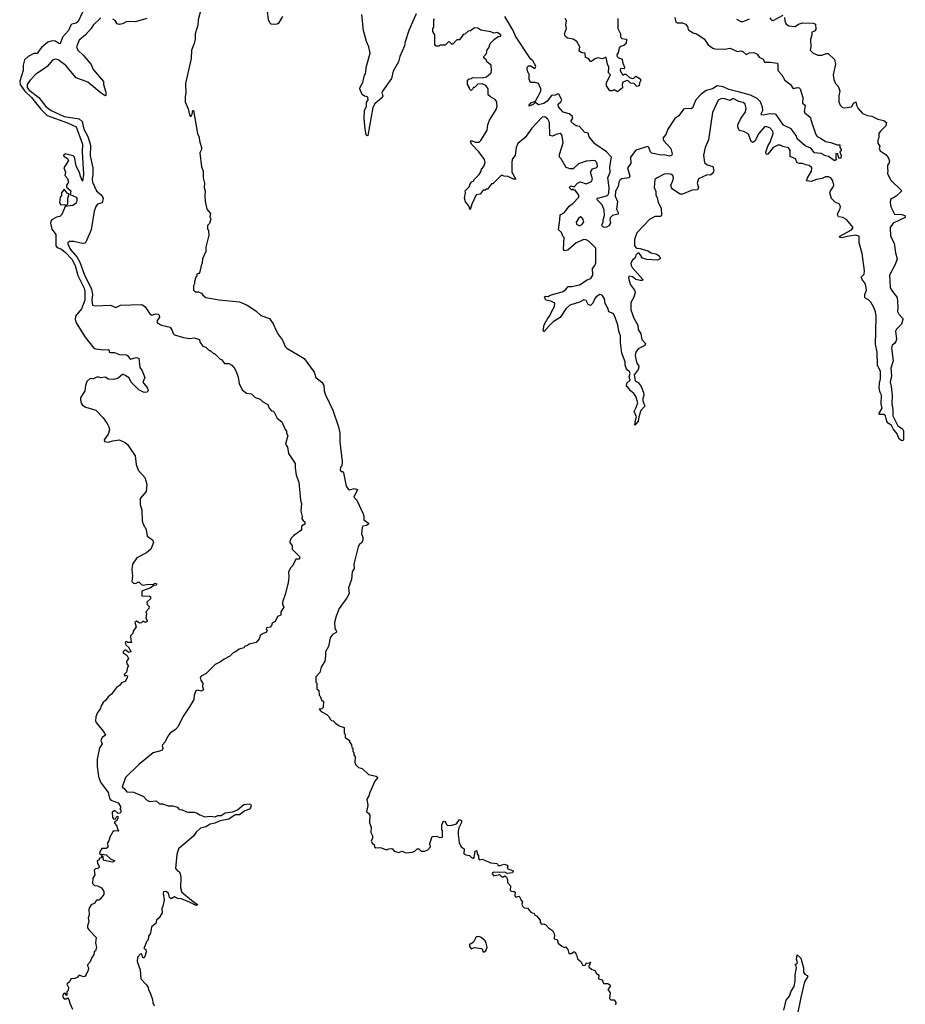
# Model space of a CAD drawing. Extents: x 2494106 to 2685573, y 758056 to 915185.
# Tile 336 of 507: x 2593325 to 2601503, y 889129 to 898225. Entities that reach past the tile are written whole.
import ezdxf

# ---------------------------------------------------------------- set-up
doc = ezdxf.new("R2010")
doc.units = 0

msp = doc.modelspace()

# ---------------------------------------------------------------- linework, layer by layer
at = {"layer": '0CON05XD'}
for points in [[(2595005, 898340), (2594973.8, 898225), (2594968.8, 898175), (2594946.2, 898095), (2594946.7, 898045), (2594936.4, 898003.6), (2594911.2, 897945), (2594908.8, 897865), (2594857.5, 897635), (2594860, 897545), (2594852.5, 897515), (2594852.5, 897465), (2594881.7, 897401.7), (2594892.5, 897345), (2594901.7, 897331.7), (2594910, 897335), (2594917, 897353), (2594923, 897387), (2594930, 897385), (2594967.5, 897175), (2594980, 897145), (2594987.5, 897095), (2595003.3, 897045), (2595002.5, 897025), (2594990, 896995), (2595002.5, 896865), (2595020, 896825), (2595020, 896765), (2595032.5, 896715), (2595027.5, 896675), (2595037.5, 896645), (2595033.3, 896595), (2595038.3, 896548.3), (2595052.5, 896475), (2595087.5, 896435), (2595080, 896405), (2595090, 896385), (2595077, 896343), (2595060, 896325), (2595060, 896295), (2595070, 896275), (2595072.5, 896235), (2595042.5, 896125), (2595042.5, 896085), (2595013, 896017), (2595010, 895975), (2595000, 895955), (2594990, 895895), (2594978.3, 895881.7), (2594960, 895875), (2594960, 895855), (2594953, 895847), (2594940, 895805), (2594940, 895785), (2594930, 895765), (2594930, 895725), (2594945, 895710), (2594975, 895710), (2595005, 895697.5), (2595015, 895680), (2595045, 895657.5), (2595166.1, 895636.1), (2595355, 895620), (2595425, 895588.6), (2595506.4, 895536.4), (2595551.3, 895491.3), (2595633.3, 895465), (2595665, 895416.7), (2595694.2, 895355), (2595715, 895312.5), (2595753.3, 895265), (2595777.5, 895205), (2595791.2, 895191.2), (2595952.5, 895095), (2596045, 894967.5), (2596061.1, 894921.1), (2596115, 894876.7), (2596133.3, 894845), (2596137, 894797), (2596148.3, 894758.3), (2596217.7, 894617.7), (2596270, 894465), (2596282, 894405), (2596280, 894325), (2596302.5, 894145), (2596300, 894105), (2596288.3, 894091.7), (2596283.3, 894065), (2596295, 894050), (2596305, 894050), (2596315, 894040), (2596341.2, 893915), (2596360, 893885), (2596375, 893882), (2596415, 893894.4), (2596445.9, 893885.9), (2596411.2, 893815), (2596437.5, 893785), (2596493.3, 893665), (2596501.7, 893641.7), (2596503.3, 893605), (2596546.7, 893575), (2596547.5, 893565), (2596527.1, 893552.9), (2596492.5, 893545), (2596486.7, 893535), (2596482.5, 893475), (2596495, 893440), (2596495, 893420), (2596485, 893396.2), (2596463.1, 893376.9), (2596450, 893355), (2596411.2, 893195), (2596413.3, 893155), (2596393.8, 893125), (2596390, 893055), (2596360, 892975), (2596367.5, 892925), (2596347.5, 892885), (2596276.7, 892785), (2596246.7, 892715), (2596232.5, 892655), (2596236.7, 892605), (2596250, 892575), (2596247.5, 892565), (2596214, 892546), (2596193.3, 892515), (2596177.5, 892435), (2596147.5, 892385), (2596150, 892345), (2596141.7, 892298.3), (2596110, 892245), (2596097, 892193), (2596060, 892155), (2596060, 892105), (2596070, 892095), (2596070, 892045), (2596087, 892027), (2596090, 891985), (2596100, 891975), (2596111.7, 891941.7), (2596130, 891925), (2596128.3, 891871.7), (2596115, 891860), (2596090, 891855), (2596110, 891835), (2596160, 891805), (2596190, 891775), (2596190, 891765), (2596205, 891750), (2596218.3, 891748.3), (2596240, 891725), (2596275, 891702.5), (2596320, 891685), (2596320, 891635), (2596330, 891625), (2596330, 891595), (2596370, 891565), (2596370, 891555), (2596390, 891525), (2596393, 891503), (2596400, 891495), (2596400, 891465), (2596410, 891455), (2596410, 891435), (2596422.5, 891415), (2596420, 891365), (2596427.5, 891345), (2596455, 891317.5), (2596486.4, 891306.4), (2596545, 891253.3), (2596617.3, 891237.3), (2596632.5, 891225), (2596605, 891190), (2596557.5, 891085), (2596550, 891055), (2596530, 891025), (2596540, 890965), (2596528.3, 890908.3), (2596546.4, 890896.4), (2596557.5, 890875), (2596556.7, 890805), (2596570, 890765), (2596567.5, 890715), (2596583.8, 890685), (2596583.3, 890665), (2596571.2, 890635), (2596583.3, 890613.3), (2596597.5, 890605), (2596602.5, 890585), (2596612.5, 890575), (2596655, 890577.5), (2596715, 890557.5), (2596735, 890566.7), (2596758.3, 890568.3), (2596766.4, 890566.4), (2596784.1, 890544.1), (2596825, 890532.5), (2596855, 890543.3), (2596895, 890528.8), (2596950, 890535), (2596972.5, 890545), (2596995, 890566.7), (2597010, 890565), (2597033, 890543), (2597067, 890543), (2597095, 890557.5), (2597117.5, 890585), (2597112.5, 890615), (2597135, 890680), (2597175, 890682.5), (2597205, 890670), (2597228.3, 890671.7), (2597230, 890735), (2597222.5, 890745), (2597223.3, 890785), (2597235, 890817.5), (2597245, 890822.5), (2597255, 890817.5), (2597265, 890790), (2597273.3, 890783.3), (2597305, 890782.5), (2597360, 890795), (2597385, 890837.5), (2597405, 890827.5)], [(2595751.4, 898255), (2595715, 898194.2), (2595702.5, 898185), (2595675, 898181.4), (2595647.5, 898185), (2595634.2, 898195), (2595623.8, 898223.8), (2595613.8, 898305)], [(2593904.1, 898295.9), (2593865, 898208.8), (2593845, 898194.2), (2593807.5, 898185), (2593796.4, 898173.6), (2593775.6, 898124.4), (2593720, 898065), (2593698.8, 898001.2), (2593685, 898004), (2593655, 898028), (2593625, 898028.6), (2593585, 898018.6), (2593525, 897969.2), (2593505, 897940), (2593485, 897913.8), (2593455, 897911.2), (2593402.5, 897885), (2593370.8, 897855), (2593356, 897805), (2593356.1, 897756.1), (2593325, 897657.5), (2593328.9, 897625), (2593368.3, 897568.3), (2593435.2, 897505.2), (2593519.3, 897399.3), (2593580, 897340), (2593765, 897271.8), (2593845, 897234), (2593906.3, 897075), (2593900.5, 897005), (2593915.5, 896795), (2593905, 896732.5), (2593885.7, 896775), (2593879.5, 896805), (2593847.5, 896875), (2593832.5, 896955), (2593818, 896968), (2593755, 896982.9), (2593745, 896984), (2593730, 896975), (2593733.3, 896965), (2593765, 896941.4), (2593775.6, 896925), (2593733.3, 896855), (2593746.7, 896815), (2593742.5, 896785), (2593767.7, 896757.7), (2593776.7, 896725), (2593757.5, 896695), (2593758.3, 896678.3), (2593798, 896645), (2593790, 896610), (2593845, 896586.5), (2593852.3, 896575), (2593853.2, 896555), (2593845, 896531.4), (2593815, 896508.6), (2593745, 896500), (2593714, 896425), (2593695, 896408), (2593665, 896400), (2593622.5, 896375), (2593612.5, 896365), (2593608.8, 896345), (2593620.5, 896290.5), (2593659.2, 896239.2), (2593657.8, 896135), (2593671.2, 896121.2), (2593709.6, 896105), (2593749.2, 896075), (2593805, 896012.5), (2593838.4, 895955), (2593862.5, 895862.5), (2593920, 895745), (2593926.4, 895715), (2593926.8, 895635), (2593894.5, 895555), (2593841.6, 895485), (2593836.5, 895455), (2593845, 895425.7), (2593930.8, 895290.8), (2594009.8, 895189.8), (2594027, 895183), (2594096.1, 895176.1), (2594145, 895177.5), (2594151.7, 895171.7), (2594152.5, 895155), (2594165, 895150), (2594200.7, 895150.7), (2594246.7, 895133.3), (2594309.3, 895129.3), (2594321.7, 895121.7), (2594345, 895087.5), (2594405, 895103.3), (2594425, 895097.5), (2594433, 895013), (2594455, 894980), (2594479.3, 894919.3), (2594463.3, 894875), (2594505, 894822.5), (2594512.5, 894795), (2594500, 894785), (2594475, 894782), (2594425, 894806.2), (2594355.8, 894875), (2594336.7, 894916.7), (2594305, 894936.2)], [(2594075, 898241.9), (2594004.6, 898175.4), (2593985.5, 898144.5), (2593932, 898085), (2593875.4, 898034.6), (2593849.1, 897975), (2593862.2, 897942.2), (2593914.6, 897894.6), (2593985, 897810), (2594003.8, 897765), (2594098, 897655), (2594100, 897625), (2594120, 897555), (2594120, 897525), (2594115, 897522.5), (2594077.5, 897545), (2593955, 897647.5), (2593845, 897689.2), (2593752.1, 897802.1), (2593678.8, 897855), (2593655, 897860.5), (2593629.1, 897850.9), (2593577.8, 897792.2), (2593535, 897763.1), (2593475, 897721.9), (2593421.8, 897665), (2593393.2, 897626.8), (2593395, 897598.1), (2593413.6, 897575), (2593502.3, 897505), (2593565, 897422.3), (2593615, 897385.3), (2593735, 897331.9), (2593875, 897308.2), (2593900.5, 897285), (2593916.8, 897215), (2593955.3, 897145.3), (2593979.6, 897065), (2593976.2, 896966.2), (2593999.6, 896855), (2594000, 896795), (2593992.7, 896755), (2593996.2, 896725), (2594033.2, 896643.2), (2594078, 896608), (2594097.1, 896575), (2594085.6, 896534.4), (2594045, 896521.4), (2594029.5, 896499.5), (2594013.5, 896456.5), (2593985.3, 896285), (2593935, 896171.2), (2593925, 896162), (2593902.9, 896157.1), (2593825, 896175.4), (2593785, 896175.5), (2593768.8, 896165), (2593768, 896155), (2593791.5, 896105), (2593852.1, 896035), (2593879.7, 895985), (2593920.9, 895875), (2593988.2, 895735), (2593996.2, 895685), (2593992.5, 895635), (2593997.7, 895587.7), (2594025, 895581.1), (2594165, 895587.9), (2594214.1, 895565.9), (2594255, 895586.9), (2594446.5, 895593.5), (2594465, 895589.3), (2594485, 895573.3), (2594528.1, 895508.1)], [(2594500, 898235), (2594395, 898204.6), (2594315, 898208.9), (2594275, 898187.3), (2594245, 898180.5), (2594225, 898187.1), (2594206.3, 898216.3), (2594185, 898228.9)], [(2596985, 898280), (2596918.8, 898125), (2596885, 898020), (2596880, 897985), (2596836.7, 897885), (2596823.9, 897836.1), (2596775, 897750), (2596759.5, 897680.5), (2596676.4, 897563.6), (2596670, 897545), (2596677, 897523), (2596673.6, 897506.4), (2596605, 897446.7), (2596585, 897412.5), (2596538.8, 897155), (2596535, 897151.2), (2596525, 897160), (2596514.4, 897215), (2596506.9, 897315), (2596508.9, 897385), (2596526.4, 897425), (2596528.7, 897461.3), (2596542, 897485), (2596540, 897505), (2596535, 897513.3), (2596508.3, 897518.3), (2596487.5, 897535), (2596467.5, 897585), (2596468.3, 897601.7), (2596492.5, 897645), (2596508.3, 897711.7), (2596517.5, 897725), (2596527.5, 897795), (2596560, 897915), (2596550, 897975), (2596527.5, 898025), (2596501.2, 898125), (2596483, 898273)], [(2597925, 897082.5), (2597910, 897045), (2597901.2, 896975), (2597873.8, 896935), (2597868.8, 896905), (2597871.2, 896815), (2597906.7, 896753.3), (2597885, 896753.3), (2597835, 896776.7), (2597798.3, 896778.3), (2597775, 896790), (2597695, 896710), (2597681.7, 896708.3), (2597645, 896660), (2597635, 896660), (2597625, 896650), (2597605, 896650), (2597577, 896613), (2597541.7, 896608.3), (2597500, 896520), (2597485, 896470), (2597472.5, 896505), (2597443, 896543), (2597432.5, 896575), (2597442.5, 896625), (2597440, 896645), (2597475, 896680), (2597485, 896710), (2597501.7, 896728.3), (2597520, 896735), (2597521.7, 896748.3), (2597567.5, 896795), (2597587.5, 896825), (2597590, 896845), (2597611.7, 896868.3), (2597622.5, 896905), (2597616.2, 896935), (2597565.6, 897005.6), (2597497.5, 897075), (2597488.3, 897101.7), (2597495, 897110), (2597535, 897092.5), (2597567.5, 897092.5), (2597585, 897110), (2597642.5, 897205), (2597647.5, 897255), (2597663, 897297), (2597723.6, 897396.4), (2597733.3, 897425), (2597730, 897455), (2597730, 897465), (2597715, 897487.5), (2597671.7, 897511.7), (2597651.7, 897531.7), (2597650, 897585), (2597628.3, 897618.3), (2597595, 897632.5), (2597555, 897630), (2597525, 897600), (2597511.7, 897598.3), (2597510, 897585), (2597495, 897570), (2597480, 897585), (2597480, 897595), (2597460, 897625), (2597460, 897665), (2597475, 897680), (2597497, 897683), (2597505, 897690), (2597595, 897687.5), (2597635, 897697.5), (2597677.5, 897735), (2597683.3, 897755), (2597677.5, 897805), (2597640, 897835), (2597635, 897850), (2597611.7, 897871.7), (2597610, 897885), (2597637, 897913), (2597643, 897947), (2597657.5, 897965), (2597670, 898005), (2597710, 898045), (2597745, 898070), (2597768.3, 898071.7), (2597767.5, 898085), (2597735, 898106.7), (2597705, 898100), (2597675, 898112.5), (2597585, 898127.5), (2597555, 898147.5), (2597525, 898150), (2597487, 898123), (2597465, 898120), (2597435, 898090), (2597421.7, 898088.3), (2597385, 898040), (2597361.7, 898038.3), (2597325, 898000), (2597315, 898000), (2597298.3, 898018.3), (2597285, 898020), (2597255, 897990), (2597205, 897990), (2597195, 897980), (2597171.7, 897981.7), (2597160, 897995), (2597160, 898085), (2597140, 898115), (2597140, 898145), (2597150, 898155), (2597150, 898225), (2597157, 898233)], [(2599376.1, 898246.1), (2599385, 898202.5), (2599396.4, 898196.4), (2599445, 898195.8), (2599473, 898183), (2599490.7, 898160.7), (2599496.7, 898135), (2599505, 898126.7), (2599544.2, 898104.2), (2599575, 898095.8), (2599645, 898048), (2599681.7, 897991.7), (2599725, 897961.4), (2599745, 897955.7), (2599835, 897953.8), (2599885, 897961.2), (2599955, 897930), (2599985, 897936.2), (2600001.7, 897931.7), (2600034.1, 897904.1), (2600065, 897917.5), (2600105, 897923.3), (2600135, 897906.7), (2600155, 897880), (2600189.3, 897859.3), (2600203, 897833), (2600255, 897833.3), (2600323, 897823), (2600327.5, 897815), (2600326.7, 897755), (2600363.3, 897715), (2600390, 897665), (2600442.5, 897625), (2600465, 897592.5), (2600475, 897590), (2600505, 897600), (2600522.5, 897595), (2600531.2, 897585), (2600556, 897505), (2600553.3, 897455), (2600580, 897435), (2600570, 897375), (2600575, 897363.3), (2600625, 897323.3), (2600645, 897252.5), (2600676, 897165), (2600690, 897145), (2600725, 897128.8), (2600765, 897100), (2600815, 897091.2), (2600875, 897067.5), (2600898.3, 897068.3), (2600900, 897045), (2600910, 897025), (2600910, 897015), (2600900, 897005), (2600910.7, 896970.7), (2600907.5, 896945), (2600890, 896945), (2600880, 896985), (2600862.5, 896987.5), (2600862.5, 896945), (2600867.5, 896935), (2600855, 896923.3), (2600845, 896923.3), (2600795, 896962.5), (2600765, 896966.2), (2600725, 896989.2), (2600665, 896996.2), (2600629.5, 897039.5), (2600579.1, 897059.1), (2600505.8, 897125), (2600495.7, 897155.7), (2600447.8, 897217.8), (2600379.1, 897249.1), (2600310.5, 897350.5), (2600295, 897356), (2600275, 897352), (2600245, 897356.7), (2600195, 897344.4), (2600176.2, 897346.2), (2600172, 897355), (2600187.1, 897385), (2600184.3, 897415.7), (2600166.4, 897465), (2600136.6, 897496.6), (2600075, 897528.8), (2599973.3, 897555), (2599875, 897580.8), (2599821.2, 897605), (2599765.7, 897614.3), (2599722.5, 897587.5), (2599665, 897569.5), (2599615.6, 897535), (2599570, 897485), (2599539.5, 897410.5), (2599525, 897401.2), (2599476.4, 897403.6), (2599455, 897397.5), (2599411.7, 897338.3), (2599375, 897312.5), (2599310, 897215), (2599293.3, 897165), (2599265, 897130), (2599272.5, 897105), (2599338.8, 897035), (2599350, 896985), (2599347.7, 896972.3), (2599325, 896964.3), (2599275, 896976.2), (2599245, 896974), (2599162.5, 896992.5), (2599148.8, 897005), (2599136, 897045), (2599125, 897052.5), (2599015, 897020), (2598965.8, 896955), (2598969.4, 896895), (2598939.2, 896855), (2598959.4, 896779.4), (2598953.3, 896765), (2598885, 896753.4), (2598866.6, 896743.4), (2598857.6, 896725), (2598852.1, 896685), (2598828, 896642), (2598825.3, 896595.3), (2598845.9, 896544.1), (2598836.2, 896475), (2598851.2, 896445), (2598850.7, 896429.3), (2598800, 896415), (2598777.5, 896395), (2598773.3, 896375), (2598780, 896345), (2598765, 896320), (2598745, 896307.5), (2598725, 896306.7), (2598707.5, 896315), (2598701.7, 896328.3), (2598713.3, 896355), (2598712, 896375), (2598725.8, 896415), (2598721.4, 896465), (2598704.4, 896515), (2598653.8, 896565), (2598665, 896576.9), (2598743.4, 896596.6), (2598755.8, 896605), (2598765, 896623.3), (2598768.1, 896675), (2598757.5, 896765), (2598778, 896815), (2598776, 896865), (2598791.2, 896955), (2598743.3, 897005), (2598635, 897078.8), (2598583.9, 897143.9), (2598575, 897177.5), (2598543, 897183), (2598495, 897237.5), (2598465, 897243.3), (2598446.7, 897256.7), (2598413.3, 897285), (2598433.3, 897315), (2598427.5, 897335), (2598400, 897355), (2598345, 897371.2), (2598299.3, 897419.3), (2598297.5, 897445), (2598322.5, 897465), (2598330, 897485), (2598305, 897536.2), (2598295, 897539.2), (2598271.2, 897528.8), (2598235, 897524), (2598195, 897473.3), (2598165, 897452), (2598115, 897438.8), (2598085, 897460), (2598067.3, 897442.7), (2598030, 897425), (2598030, 897435), (2598045, 897455.7), (2598087.5, 897472.5), (2598138.1, 897565), (2598137.5, 897585), (2598115.9, 897635.9), (2598085, 897646.2), (2598042.5, 897645), (2598030, 897675), (2598030, 897725), (2598020, 897735), (2598010, 897765), (2598010, 897785), (2598025, 897800), (2598045, 897797.5), (2598075, 897776.7), (2598085, 897777.5), (2598092, 897795), (2598063.8, 897845), (2598042.7, 897862.7), (2597904.3, 898074.3), (2597882.9, 898125), (2597804.5, 898254.5)], [(2598850, 898235), (2598850, 898145), (2598873.3, 898095), (2598872.5, 898062.5), (2598885, 898052.5), (2598927.5, 898045), (2598926.2, 898005), (2598905, 897986.7), (2598875, 897976.7), (2598860, 897965), (2598851.7, 897918.3), (2598838.3, 897901.7), (2598842.5, 897885), (2598855, 897872.5), (2598883.6, 897863.6), (2598890, 897855), (2598893.6, 897823.6), (2598910, 897785), (2598907.5, 897772.5), (2598872.5, 897775), (2598870, 897755), (2598895, 897712.5), (2598908.3, 897721.7), (2598921.7, 897721.7), (2598955, 897692.5), (2598985, 897682.5), (2598996.7, 897683.3), (2599015, 897702.5), (2599046.7, 897685), (2599062.5, 897665), (2599048.3, 897641.7), (2599046.4, 897613.6), (2599025, 897607.5), (2599000, 897635), (2598965, 897640), (2598945, 897660), (2598935, 897662.5), (2598893.6, 897646.4), (2598887.5, 897625), (2598892.5, 897595), (2598845, 897560), (2598815, 897577.5), (2598795, 897567.5), (2598775, 897567.5), (2598742.5, 897615), (2598742.5, 897645), (2598780, 897715), (2598763.3, 897735), (2598766.2, 897785), (2598752, 897815), (2598740, 897875), (2598733, 897877), (2598707.5, 897862.5), (2598665, 897872.5), (2598636.1, 897863.9), (2598605, 897840), (2598595, 897840), (2598576.7, 897866.7), (2598550, 897875), (2598546.4, 897916.4), (2598515, 897917.5), (2598492.5, 897935), (2598496.7, 897975), (2598471.2, 898025), (2598435, 898044.2), (2598384.2, 898054.2), (2598361.7, 898071.7), (2598356.7, 898095), (2598374, 898145), (2598369.2, 898175), (2598373.3, 898215), (2598362.5, 898235)], [(2599945, 898230), (2599985, 898207.5), (2600005, 898207.5), (2600065, 898232.5)], [(2600252.3, 898242.3), (2600265, 898222.5), (2600281.7, 898218.3), (2600375, 898267.5)], [(2600386.4, 898246.4), (2600390, 898215), (2600402.5, 898185), (2600428.3, 898168.3)], [(2600428.3, 898168.3), (2600485, 898163.3), (2600516.4, 898183.6), (2600555, 898197.5), (2600653, 898193), (2600673, 898183), (2600676.4, 898133.6), (2600665, 898117.5), (2600641.2, 898108.8), (2600639.3, 898080.7), (2600627, 898043), (2600630, 897975), (2600625, 897942.5), (2600652.5, 897915), (2600695, 897896.7), (2600733, 897897), (2600775, 897913.8), (2600791.7, 897911.7), (2600848.3, 897858.3), (2600858.8, 897815), (2600837.5, 897715), (2600843.9, 897673.9), (2600857.5, 897635), (2600880, 897615), (2600893.8, 897585), (2600898.8, 897565), (2600888.3, 897521.7), (2600888.8, 897465), (2600902.5, 897435), (2600923.6, 897413.6), (2600945, 897410), (2601005, 897418.8), (2601014.1, 897425.9), (2601025, 897452.5), (2601047, 897467), (2601053.3, 897435), (2601067.5, 897405), (2601109.3, 897359.3), (2601155, 897340), (2601195, 897332.5), (2601250, 897305), (2601305, 897293.3), (2601330, 897275), (2601322.5, 897245), (2601273.6, 897196.4), (2601260, 897175), (2601260, 897135), (2601250, 897115), (2601250, 897085), (2601267, 897057), (2601262.5, 897035), (2601270, 897015), (2601326.4, 896976.4), (2601347, 896947), (2601357, 896917), (2601350, 896895), (2601338.3, 896881.7), (2601337.5, 896845), (2601342.5, 896835), (2601337.5, 896805), (2601367, 896747), (2601470, 896645), (2601417.5, 896595), (2601367.5, 896565), (2601362.5, 896535), (2601370, 896495), (2601405, 896427.5), (2601470, 896425), (2601497.5, 896415), (2601503.3, 896405), (2601496.2, 896395), (2601391.2, 896345), (2601363.8, 896305), (2601366.2, 896225), (2601399.3, 896159.3), (2601411.7, 896071.7), (2601427.5, 896015), (2601410, 895965), (2601356.7, 895865), (2601363.3, 895755), (2601376.7, 895725), (2601427.5, 895657.5), (2601434.2, 895575), (2601430.3, 895530.3), (2601442.5, 895505), (2601481.2, 895465), (2601482, 895455), (2601467.1, 895412.9), (2601422.7, 895367.3), (2601412.7, 895347.3), (2601422.3, 895272.3), (2601417, 895253), (2601403.3, 895235), (2601382.7, 895217.3), (2601376.2, 895195), (2601391.2, 895075), (2601369.2, 895005), (2601376.2, 894935), (2601362.5, 894875), (2601374, 894835), (2601382.9, 894755), (2601377.5, 894675), (2601388, 894625), (2601388.8, 894565), (2601434.2, 894474.2), (2601477.5, 894445), (2601485.9, 894425.9), (2601487.5, 894345), (2601477, 894333), (2601465, 894337.5), (2601445, 894357.5), (2601427.8, 894397.8), (2601391.2, 894445), (2601376.7, 894475), (2601345, 894496.7), (2601332.7, 894512.7), (2601321.2, 894565), (2601305, 894578), (2601265, 894576.7), (2601258.8, 894585), (2601290, 894635), (2601280, 894675), (2601283.3, 894755), (2601270.7, 894780.7), (2601263.3, 894825), (2601263.9, 894866.1), (2601273.6, 894906.4), (2601273.6, 894973.6), (2601247.5, 895035), (2601242.5, 895155), (2601227.7, 895227.7), (2601230.3, 895340.3), (2601234.2, 895485), (2601226.9, 895525), (2601214, 895565), (2601185.6, 895615.6), (2601165, 895638), (2601139.3, 895649.3), (2601130, 895660), (2601130, 895685), (2601144, 895725), (2601140, 895765), (2601130.8, 895795), (2601109.2, 895819.2), (2601096.2, 895845), (2601123.8, 895875), (2601125.8, 895904.2), (2601105.8, 896065), (2601078.1, 896165), (2601076.2, 896225), (2601044.7, 896235.3), (2600966.8, 896223.2), (2600918.6, 896208.6), (2600896.7, 896215), (2600898.8, 896225), (2601005.8, 896285), (2601022, 896305), (2600959.3, 896379.3), (2600926.6, 896396.6), (2600887.5, 896405), (2600878.8, 896415), (2600878.3, 896431.7), (2600899.5, 896470.5), (2600903.8, 896495), (2600895, 896520), (2600855, 896538.8), (2600821.9, 896571.9), (2600806, 896625), (2600812, 896645), (2600834.2, 896675), (2600842.9, 896695), (2600832.9, 896735), (2600815, 896764), (2600795, 896772), (2600765, 896773.8), (2600735, 896759.2), (2600682.1, 896747.9), (2600635, 896730), (2600590, 896735), (2600600, 896765), (2600638, 896825), (2600640, 896855), (2600615, 896879.2), (2600585, 896884), (2600555, 896898), (2600525, 896896.7), (2600504.1, 896904.1), (2600488.3, 896938.3), (2600440.8, 896960.8), (2600441.2, 897021.2), (2600425, 897040), (2600372.7, 897052.7), (2600347, 897067), (2600325, 897066.9), (2600284, 897045), (2600235, 896983.3), (2600225, 896980), (2600217.5, 896985), (2600215, 897000), (2600232.6, 897057.4), (2600256.5, 897093.5), (2600283.3, 897175), (2600280, 897195), (2600253.3, 897225), (2600215, 897238), (2600203.3, 897235), (2600150.8, 897175), (2600115, 897103.3), (2600095, 897090), (2600079.3, 897099.3), (2600056.4, 897166.4), (2600013, 897193), (2599970, 897200), (2599956.2, 897235), (2599956.2, 897255), (2599980, 897305), (2600027.5, 897375), (2600032.5, 897405), (2600024, 897445), (2600005, 897459.2), (2599965, 897470), (2599915, 897496.7), (2599885, 897480), (2599824.1, 897495.9), (2599800, 897495), (2599775, 897482.5), (2599723, 897367), (2599685.8, 897115), (2599656.2, 897045), (2599640, 896975), (2599650, 896905), (2599673.9, 896883.9), (2599725, 896867.5), (2599736.7, 896835), (2599728.8, 896811.2), (2599705, 896787.5), (2599675, 896792.5), (2599592.5, 896755), (2599581.4, 896715), (2599593.8, 896675), (2599585, 896652.5), (2599535, 896648.8), (2599445, 896613.3), (2599423.9, 896613.9), (2599355, 896660), (2599343.3, 896675), (2599338.8, 896695), (2599356.2, 896736.2), (2599362, 896765), (2599356, 896785), (2599345, 896796), (2599325, 896800), (2599275, 896798.8), (2599205, 896762.5), (2599191.7, 896748.3), (2599183.3, 896675), (2599199.3, 896639.3), (2599200, 896605), (2599213.3, 896583.3), (2599222.5, 896535), (2599250, 896485), (2599252.5, 896417.5), (2599242.5, 896407.5), (2599193.6, 896406.4), (2599145, 896383.3), (2599025, 896257.5), (2599003, 896193), (2599002.5, 896135), (2599020, 896115), (2599055, 896111.2), (2599125, 896088.6), (2599155, 896072.5), (2599209.1, 896059.1), (2599230, 896045), (2599241.7, 896018.3), (2599215, 896002.5), (2599115, 896008.8), (2599075, 896022.5), (2599056.4, 896056.4), (2599045, 896067.5), (2599033, 896067), (2599015, 896050), (2599007.5, 896025), (2598983.3, 896005), (2598970, 895975), (2598971.2, 895955), (2598980.8, 895935), (2599078, 895825), (2599077.5, 895815), (2599055, 895814.3), (2599015, 895825.7), (2598985, 895848.6), (2598955, 895856), (2598947.5, 895845), (2598950, 895825), (2598966.4, 895776.4), (2599002.5, 895725), (2599010, 895705), (2598997.7, 895662.3), (2598967.7, 895612.3), (2598967.8, 895545), (2598995, 895468.8), (2599034.1, 895404.1), (2599036.7, 895363.3), (2599062.2, 895322.2), (2599070.5, 895270.5), (2599103.3, 895235), (2599097.5, 895215), (2599035, 895185.8), (2599015.7, 895155), (2599007.5, 895125), (2599010.8, 895105), (2599025, 895052.5), (2599040.7, 895030.7), (2599043.8, 895015), (2599036.7, 894995), (2599000, 894945), (2599010, 894890), (2599035, 894872), (2599063.1, 894835), (2599085, 894780), (2599089.4, 894755), (2599078.8, 894725), (2599080, 894705), (2599098, 894655), (2599061.2, 894615), (2599042.5, 894555), (2599036.9, 894515), (2599005, 894480), (2599010.6, 894525), (2599021.4, 894555), (2598998.1, 894605), (2599018.3, 894641.7), (2599032.5, 894685), (2599016, 894744), (2598995, 894772.5), (2598966.2, 894795), (2598945, 894827.5), (2598927.5, 894837.5), (2598931.7, 894868.3), (2598962.5, 894895), (2598954, 894925), (2598963.9, 894956.1), (2598955.8, 894975), (2598936.9, 894986.9), (2598924.4, 895004.4), (2598916.1, 895033.9), (2598916, 895065), (2598884.6, 895144.6), (2598873.2, 895243.2), (2598873.3, 895305), (2598858.6, 895348.6), (2598850, 895405), (2598815, 895498.8), (2598805, 895510), (2598765, 895527.5), (2598759.2, 895555), (2598732.7, 895602.7), (2598725.9, 895645.9), (2598705, 895678.9), (2598682.5, 895685), (2598648, 895665), (2598635, 895648.8), (2598618, 895605), (2598595, 895586.2), (2598575, 895593.3), (2598555, 895630.8), (2598535, 895636.5), (2598495, 895616.5), (2598405, 895588.8), (2598369.1, 895555), (2598315.3, 895474.7), (2598250.8, 895435), (2598215, 895395.7), (2598165, 895341.2), (2598160, 895355), (2598167.5, 895405), (2598197.8, 895462.2), (2598224.4, 895495), (2598238.5, 895531.5), (2598265, 895574), (2598268, 895605), (2598230, 895625), (2598183.3, 895633.3), (2598172.5, 895665), (2598185, 895671.2), (2598205, 895668.8), (2598225, 895680.6), (2598335, 895710), (2598365, 895730.8), (2598389.4, 895760.6), (2598425, 895758.9), (2598495, 895776.7), (2598565, 895822.5), (2598598.8, 895835), (2598616.4, 895863.6), (2598614.2, 895925), (2598637.1, 895952.9), (2598645, 895980), (2598645.3, 896115), (2598585.2, 896175.2), (2598555, 896190.6), (2598535, 896193.8), (2598465, 896163.3), (2598387.5, 896095), (2598355, 896090), (2598347.5, 896105), (2598351.7, 896211.7), (2598340, 896225), (2598328.3, 896258.3), (2598300, 896285), (2598313.3, 896375), (2598317, 896423), (2598355, 896443.3), (2598398.8, 896501.2), (2598433.9, 896526.1), (2598488, 896585), (2598490, 896605), (2598455, 896650), (2598445, 896650), (2598435, 896660), (2598425, 896650), (2598400, 896675), (2598415, 896690), (2598445, 896680), (2598476.1, 896713.9), (2598495, 896723.8), (2598505, 896726.2), (2598555, 896708.8), (2598605, 896730), (2598616.2, 896755), (2598597.5, 896815), (2598613.6, 896846.4), (2598655, 896860), (2598662, 896875), (2598653.8, 896905), (2598635, 896923.3), (2598557, 896917), (2598485, 896893.3), (2598435, 896847.5), (2598407, 896847), (2598370.7, 896860.7), (2598325, 896940), (2598310, 896955), (2598310.7, 896979.3), (2598343.6, 897086.4), (2598335, 897150), (2598327.5, 897165), (2598315, 897172.5), (2598280, 897165), (2598245, 897147.5), (2598220, 897155), (2598217.5, 897275), (2598202.5, 897305), (2598175, 897326.2), (2598150, 897325), (2598055, 897222.5), (2597993.8, 897136.2), (2597925, 897082.5)], [(2593755, 896510), (2593768.8, 896525), (2593768.1, 896575), (2593781.7, 896611.7), (2593762.9, 896622.9), (2593735, 896660), (2593710, 896625), (2593710, 896595), (2593700, 896585), (2593692.5, 896535), (2593705, 896513.3), (2593735, 896517.5), (2593755, 896510)], [(2598495, 896322), (2598515, 896333.8), (2598533.3, 896355), (2598528.3, 896378.3), (2598516.7, 896396.7), (2598505, 896402.5), (2598485, 896387.5), (2598463.3, 896355), (2598466.7, 896335), (2598495, 896322)], [(2594528.1, 895508.1), (2594545, 895495.6), (2594583.1, 895506.9), (2594605, 895503.6), (2594612.9, 895495), (2594614.6, 895475), (2594595.7, 895445), (2594595.9, 895425.9), (2594635, 895402.5), (2594715, 895383.3), (2594733.8, 895355), (2594743.3, 895325), (2594755, 895313.3), (2594838.8, 895288.8), (2594895, 895280), (2594935, 895287.5), (2594985, 895270), (2594990, 895245), (2595015, 895210), (2595045, 895200), (2595075, 895170), (2595085, 895170), (2595115, 895140), (2595125, 895140), (2595175, 895090), (2595190, 895085), (2595215, 895050), (2595255, 895050), (2595283, 895033), (2595305, 895010), (2595322.5, 894975), (2595341.7, 894921.7), (2595352.5, 894865), (2595380, 894805), (2595420, 894775), (2595465, 894767.5), (2595500, 894735), (2595545, 894720), (2595570, 894695), (2595615, 894670), (2595630, 894635), (2595651.7, 894611.7), (2595665, 894610), (2595675, 894600), (2595703.6, 894543.6), (2595745, 894510), (2595775, 894440), (2595790, 894425), (2595790, 894405), (2595800, 894385), (2595780, 894305), (2595797, 894277), (2595808.3, 894218.3), (2595867.5, 894125), (2595867.5, 894085), (2595878.3, 894018.3), (2595901.7, 893951.7), (2595917.5, 893785), (2595927.5, 893755), (2595922.5, 893685), (2595932.5, 893635), (2595930, 893615), (2595941.7, 893598.3), (2595957.1, 893587.1), (2595958.8, 893565), (2595927.5, 893545), (2595926, 893515), (2595920, 893505), (2595852.3, 893457.7), (2595833.3, 893435), (2595820, 893405), (2595820, 893395), (2595840, 893365), (2595840, 893335), (2595910, 893265), (2595910, 893245), (2595905, 893240), (2595875, 893240), (2595848.3, 893181.7), (2595830, 893165), (2595806.1, 893123.9), (2595811.2, 893075), (2595803.8, 893025), (2595780, 892925), (2595753.3, 892845), (2595752.5, 892825), (2595763, 892797), (2595737.5, 892755), (2595737.5, 892725), (2595705, 892712.5), (2595683, 892667), (2595655, 892650), (2595651.7, 892628.3), (2595638.3, 892611.7), (2595605, 892607.5), (2595602.5, 892595), (2595610, 892585), (2595600, 892565), (2595573.9, 892556.1), (2595546.7, 892535), (2595537.5, 892505), (2595508.3, 892471.7), (2595445, 892456.7), (2595430, 892445), (2595400, 892435), (2595395, 892422.5), (2595350.5, 892409.5), (2595317.5, 892385), (2595295, 892376.2), (2595265, 892346.7), (2595211.7, 892318.3), (2595178.3, 892291.7), (2595130.9, 892269.1), (2595047.5, 892185), (2595000.8, 892159.2), (2594992.7, 892147.3), (2594996.7, 892125), (2595015, 892093.3), (2595013.3, 892065), (2595022.5, 892035), (2595005, 892023.3), (2594965, 892032.5), (2594952.5, 892025), (2594937.5, 891985), (2594932.5, 891945), (2594893.6, 891876.4), (2594832.5, 891785), (2594787.5, 891695), (2594763, 891667), (2594715, 891632.5), (2594692.5, 891605), (2594667, 891553), (2594643, 891527), (2594640, 891515), (2594650, 891495), (2594637.5, 891475), (2594556.4, 891453.6), (2594426.7, 891345), (2594302.5, 891225), (2594270, 891135), (2594286.4, 891126.4), (2594315, 891092.5), (2594375, 891087.5), (2594435, 891063.3), (2594468.3, 891048.3), (2594495, 891017.5), (2594523, 891003), (2594585, 891007.5), (2594615, 890982.5), (2594645, 890980), (2594695, 890963.3), (2594735, 890963.3), (2594781.7, 890951.7), (2594790, 890935), (2594805, 890927.5), (2594826.4, 890926.4), (2594865, 890906.7), (2594883.9, 890903.9), (2594935, 890903.3), (2594965, 890896.2), (2594989.3, 890879.3), (2595035, 890862.5), (2595085, 890866), (2595128.8, 890861.2), (2595155, 890873.3), (2595185, 890874.2), (2595222.1, 890897.9), (2595291.9, 890908.1), (2595335, 890927.1), (2595394.3, 890975.7), (2595445, 890981.4), (2595456.9, 890976.9), (2595462.9, 890965), (2595457.5, 890945), (2595446.8, 890933.2), (2595405, 890916), (2595355, 890880), (2595315, 890880), (2595255, 890840), (2595175, 890822.9), (2595128, 890802), (2595085, 890792.2), (2595045, 890770), (2594993.8, 890756.2), (2594955, 890720), (2594933.8, 890685), (2594792.5, 890565), (2594777, 890513), (2594762.5, 890385), (2594785, 890360), (2594796.4, 890356.4), (2594807.5, 890335), (2594812.5, 890305), (2594810, 890205), (2594823.3, 890165), (2594910.6, 890090.6), (2594960.8, 890055), (2594965.8, 890044.2), (2594955, 890040.6), (2594887.3, 890077.3), (2594815, 890103.8), (2594785, 890106.7), (2594755, 890122.5), (2594725, 890102.5), (2594707.5, 890115), (2594698, 890155), (2594675, 890170.8), (2594653, 890167), (2594650, 890155), (2594660, 890095), (2594647.5, 890035), (2594636.7, 890015), (2594640, 889975), (2594613.3, 889926.7), (2594587.5, 889905), (2594582.5, 889875), (2594543.3, 889845), (2594532.5, 889785), (2594515, 889760), (2594510, 889725), (2594498.3, 889711.7), (2594470, 889645), (2594490, 889635), (2594492.5, 889615), (2594485, 889580), (2594475, 889560), (2594465, 889560), (2594458.3, 889568.3), (2594457, 889587), (2594445, 889597.5), (2594413.3, 889565), (2594411.2, 889525), (2594438.3, 889448.3), (2594443.3, 889365), (2594495, 889310), (2594510, 889285), (2594513, 889263), (2594530, 889235), (2594552.5, 889175), (2594553.6, 889143.6), (2594566.1, 889116.1)], [(2594305, 894936.2), (2594285, 894948), (2594275, 894946), (2594235, 894912.5), (2594195, 894900), (2594145, 894903.8), (2594115, 894923.3), (2594075, 894916.7), (2594045, 894926.7), (2594005, 894906.2), (2593975, 894910), (2593946.4, 894883.6), (2593932.5, 894845), (2593925.7, 894795), (2593887, 894733), (2593885.8, 894714.2), (2593892.4, 894682.4), (2593905, 894662.9), (2593935, 894645.6), (2594026.7, 894616.7), (2594096.2, 894546.2), (2594134, 894494), (2594149.4, 894465), (2594153.1, 894435), (2594142.2, 894395), (2594106, 894345), (2594108, 894328), (2594145, 894322.2), (2594185, 894335.6), (2594245, 894344.4), (2594298.7, 894318.7), (2594319.3, 894299.3), (2594392.5, 894195), (2594402, 894115), (2594419.2, 894065), (2594481.2, 893995), (2594498, 893935), (2594492, 893865), (2594437.7, 893802.3), (2594438, 893745), (2594452, 893695), (2594455.8, 893595), (2594464.2, 893564.2), (2594493.9, 893513.9), (2594503.3, 893455), (2594550, 893420), (2594560, 893395), (2594535.9, 893334.1), (2594495, 893298.8), (2594407, 893253), (2594366, 893195), (2594360.6, 893145), (2594368, 893085), (2594362, 893035), (2594375, 893020), (2594395, 893016.2), (2594425, 893032.5), (2594452.5, 893005), (2594465, 893000), (2594515, 893010), (2594553, 893007), (2594575, 893020), (2594592.5, 893015), (2594585, 893001.2), (2594562.5, 892997.5), (2594534.2, 892975.8), (2594452.5, 892945), (2594451.7, 892901.7), (2594525, 892900), (2594533, 892893), (2594532.5, 892875), (2594500, 892845), (2594503, 892823), (2594520, 892805), (2594517.5, 892785), (2594490, 892755), (2594497.5, 892735), (2594488.8, 892695), (2594502.5, 892675), (2594502.5, 892665), (2594485, 892657.5), (2594465, 892667.5), (2594448.3, 892651.7), (2594435, 892650), (2594405, 892670), (2594387.5, 892655), (2594400, 892615), (2594373, 892577), (2594370, 892555), (2594348.3, 892531.7), (2594350, 892495), (2594358.3, 892471.7), (2594325, 892470), (2594315, 892480), (2594300, 892475), (2594305, 892450), (2594332.5, 892425), (2594350, 892385), (2594328.3, 892378.3), (2594305, 892400), (2594295, 892400), (2594280, 892385), (2594280, 892375), (2594313, 892353), (2594330, 892325), (2594312.5, 892295), (2594313, 892273), (2594330, 892255), (2594320, 892245), (2594311.7, 892198.3), (2594290, 892175), (2594295, 892160), (2594305, 892170), (2594320, 892165), (2594317.5, 892145), (2594299.3, 892110.7), (2594265, 892097.5), (2594245.9, 892074.1), (2594217.5, 892055), (2594172.5, 891995), (2594140.7, 891969.3), (2594117.5, 891935), (2594095, 891917.5), (2594076.7, 891885), (2594068.8, 891855), (2594044.1, 891825.9), (2594028.8, 891785), (2594026.4, 891746.4), (2594031.7, 891731.7), (2594095, 891652.5), (2594117.5, 891615), (2594087, 891593), (2594073, 891567), (2594086.7, 891535), (2594061.4, 891498.6), (2594039.2, 891395), (2594040.6, 891325), (2594053.1, 891235), (2594072.6, 891182.6), (2594141.4, 891085), (2594154.2, 891034.2), (2594166.1, 891016.1), (2594235, 890990), (2594256.7, 890955), (2594257, 890943), (2594250, 890935), (2594260, 890925), (2594260, 890905), (2594250, 890895), (2594233, 890893), (2594205, 890920), (2594180, 890905), (2594182.5, 890855), (2594195, 890840), (2594208.3, 890841.7), (2594221.7, 890868.3), (2594230, 890865), (2594232.5, 890845), (2594220, 890825), (2594200, 890815), (2594200, 890805), (2594222.5, 890775), (2594228.3, 890748.3), (2594240, 890735), (2594235, 890730), (2594197, 890733), (2594185, 890722.5), (2594158.3, 890671.7), (2594149.5, 890640.5), (2594135, 890620), (2594137.5, 890585), (2594132.5, 890575), (2594125, 890567.5), (2594085, 890567.5), (2594067.5, 890545), (2594063.3, 890523.3), (2594075, 890510), (2594085, 890517.5), (2594125, 890510), (2594165, 890474), (2594203.3, 890455), (2594183.3, 890443.3), (2594106.2, 890456.2), (2594097.5, 890465), (2594095, 890490), (2594085, 890500), (2594076.7, 890483.3), (2594060, 890475), (2594060, 890465), (2594040, 890455), (2594043, 890433), (2594060, 890405), (2594060, 890395), (2594047, 890383), (2594025, 890380), (2594013, 890367), (2594020, 890325), (2594000, 890295), (2593997.5, 890245), (2594015, 890227.5), (2594045, 890222.5), (2594080, 890205), (2594101.7, 890171.7), (2594102.5, 890145), (2594069.5, 890100.5), (2594055, 890090), (2594035, 890092.5), (2594020, 890065), (2593985, 890046.7), (2593968.8, 890025), (2593964, 890005), (2593966.2, 889955), (2593956.2, 889925), (2593963.8, 889895), (2593952.5, 889855), (2593952.5, 889835), (2593968.3, 889811.7), (2594032.5, 889745), (2594025.9, 889695.9), (2594033.8, 889655), (2594026.2, 889623.8), (2594012.5, 889615), (2594010, 889585), (2593993, 889567), (2593977, 889523), (2593952.5, 889495), (2593950, 889485), (2593960, 889465), (2593957.5, 889445), (2593940, 889405), (2593925, 889386.7), (2593915, 889383.8), (2593875, 889397.5), (2593855, 889377.5), (2593835, 889367.5), (2593797, 889363), (2593785, 889337.5), (2593760, 889315), (2593776.7, 889285), (2593772.5, 889257.5), (2593760, 889245), (2593760, 889215), (2593755, 889210), (2593748.3, 889228.3), (2593735, 889232.5), (2593723.6, 889216.4), (2593723.3, 889195), (2593735, 889180), (2593755, 889180), (2593765, 889190), (2593780, 889175), (2593788.3, 889138.3), (2593813.3, 889085)], [(2597405, 890827.5), (2597405, 890810), (2597380.8, 890759.2), (2597372.9, 890727.1), (2597372.7, 890697.3), (2597382.4, 890622.4), (2597402.5, 890585), (2597430, 890565), (2597425, 890520), (2597445, 890510), (2597480, 890505), (2597497.5, 890485), (2597515, 890477.5), (2597522.5, 890485), (2597530, 890545), (2597545, 890550), (2597548.3, 890518.3), (2597561.7, 890501.7), (2597563.3, 890475), (2597570, 890465), (2597595, 890468.8), (2597675, 890437.5), (2597735, 890430), (2597745, 890412.5), (2597765, 890412.5), (2597795, 890424.2), (2597830, 890415), (2597833.3, 890405), (2597827.5, 890385), (2597875.9, 890365.9), (2597883.3, 890355), (2597875, 890343.8), (2597826.4, 890336.4), (2597805, 890351.2), (2597754.1, 890345.9), (2597705, 890350), (2597690, 890345), (2597687.5, 890335), (2597705, 890317.5), (2597755, 890327.5), (2597778.3, 890308.3), (2597791.7, 890308.3), (2597805, 890317.5), (2597820, 890305), (2597829.3, 890279.3), (2597830, 890255), (2597856.2, 890225), (2597853, 890183), (2597863, 890173), (2597891.7, 890171.7), (2597900, 890165), (2597897.5, 890135), (2597905, 890120), (2597935, 890127.5), (2597945, 890120), (2597953.3, 890093.3), (2597967.5, 890075), (2597962.5, 890055), (2597967.5, 890035), (2597985, 890020), (2598015, 890017.5), (2598045, 889980), (2598075, 889967.5), (2598080, 889955), (2598096.4, 889946.4), (2598130, 889905), (2598130, 889885), (2598145, 889870), (2598165, 889872.5), (2598185, 889862.5), (2598207, 889837), (2598245, 889812.5), (2598263.3, 889775), (2598260, 889735), (2598289.3, 889729.3), (2598297.5, 889695), (2598330, 889665), (2598355, 889652.5), (2598365, 889660), (2598386.7, 889636.7), (2598395, 889600), (2598405, 889597.5), (2598421.7, 889598.3), (2598440, 889615), (2598450, 889615), (2598467.5, 889585), (2598475, 889550), (2598506.1, 889526.1), (2598525, 889487.5), (2598548.3, 889491.7), (2598558.3, 889511.7), (2598590, 889510), (2598595, 889520), (2598600, 889515), (2598590, 889510), (2598590, 889495), (2598580, 889485), (2598580, 889475), (2598605, 889452.5), (2598635, 889442.5), (2598652.5, 889415), (2598667.5, 889405), (2598672.5, 889395), (2598670, 889365), (2598702.5, 889355), (2598715, 889320), (2598755, 889320), (2598775, 889310), (2598776.7, 889295), (2598757.5, 889265), (2598776.4, 889236.4), (2598773, 889183), (2598785, 889170), (2598815, 889170), (2598830, 889145), (2598827.5, 889125)], [(2597615, 889612.5), (2597628.3, 889621.7), (2597643, 889657), (2597633.8, 889695), (2597622, 889715), (2597587.2, 889747.2), (2597565, 889756.5), (2597546.4, 889753.6), (2597535.8, 889745), (2597515, 889703.3), (2597495, 889687.5), (2597480, 889685), (2597480, 889665), (2597495, 889642.5), (2597525, 889653.8), (2597590, 889645), (2597600, 889635), (2597602.5, 889615), (2597615, 889612.5)], [(2600380.8, 889075), (2600402.3, 889167.7), (2600435, 889203.3), (2600448.8, 889251.2), (2600477.3, 889292.7), (2600487.7, 889342.3), (2600487.7, 889402.3), (2600499.2, 889465), (2600491.7, 889491.7), (2600482.5, 889497.5), (2600495, 889500), (2600507, 889513), (2600498, 889545), (2600505, 889587.5), (2600539.2, 889555), (2600563, 889467), (2600563.8, 889425), (2600575, 889406.7), (2600596.1, 889396.1), (2600602.5, 889385), (2600573, 889337), (2600538.8, 889191.2), (2600503.8, 889025)]]:
    msp.add_lwpolyline(points, dxfattribs=at)

doc.saveas('drawing.dxf')
